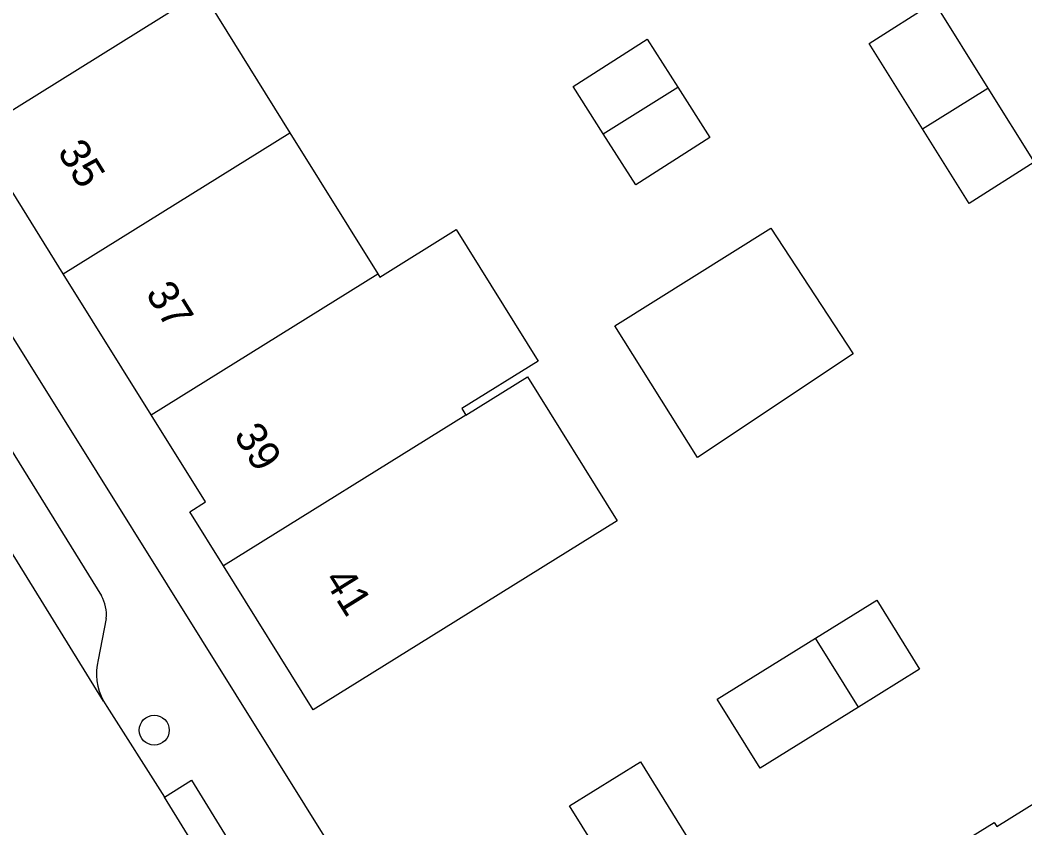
# Model space of a CAD drawing. Extents: x 159280 to 160375, y 384531 to 385872.
# Drawn here: x 159935.68 to 159968.45, y 385296.02 to 385322.37 of the extents above; entities that cross this region are included whole.
import ezdxf

# ---------------------------------------------------------------- set-up
doc = ezdxf.new("R2010")
doc.units = 0
for name, color, linetype in [('IMGEO_Boom', 7, 'Continuous'), ('IMGEO_Pand', 7, 'Continuous'), ('IMGEO_Pand_nummerreeks', 7, 'Continuous'), ('IMGEO_Rijbaan_lokaal_open', 7, 'Continuous'), ('IMGEO_Voetpad_open', 7, 'Continuous')]:
    doc.layers.add(name, color=color, linetype=linetype)

msp = doc.modelspace()

# ---------------------------------------------------------------- linework, layer by layer
at = {"layer": 'IMGEO_Boom'}
msp.add_circle((159940.057, 385299.212), 0.489, dxfattribs=at)
at = {"layer": 'IMGEO_Pand'}
for points in [[(159934.225, 385318.701), (159941.617, 385323.301)], [(159941.617, 385323.301), (159944.482, 385318.697)], [(159965.108, 385318.828), (159963.369, 385321.609), (159965.49, 385322.958), (159967.245, 385320.155)], [(159954.697, 385318.663), (159953.712, 385320.21), (159956.133, 385321.752), (159957.134, 385320.181)], [(159957.134, 385320.181), (159958.178, 385318.541), (159955.757, 385316.999), (159954.697, 385318.663)], [(159954.697, 385318.663), (159957.134, 385320.181)], [(159967.245, 385320.155), (159968.753, 385317.744), (159966.631, 385316.394), (159965.108, 385318.828)], [(159965.108, 385318.828), (159967.245, 385320.155)], [(159937.091, 385314.098), (159934.225, 385318.701)], [(159937.091, 385314.098), (159944.482, 385318.697)], [(159944.482, 385318.697), (159947.348, 385314.092)], [(159947.348, 385314.092), (159947.41, 385313.992), (159949.903, 385315.544), (159952.574, 385311.252), (159950.082, 385309.701), (159950.214, 385309.488)], [(159960.162, 385315.585), (159962.848, 385311.492), (159957.771, 385308.107), (159955.076, 385312.397), (159960.162, 385315.585)], [(159939.958, 385309.494), (159937.091, 385314.098)], [(159939.958, 385309.494), (159947.348, 385314.092)], [(159950.214, 385309.488), (159952.228, 385310.742), (159955.155, 385306.043), (159953.139, 385304.788), (159949.489, 385302.515), (159945.244, 385299.871), (159942.315, 385304.573)], [(159942.315, 385304.573), (159941.215, 385306.339), (159941.725, 385306.657), (159939.958, 385309.494)], [(159950.214, 385309.488), (159942.315, 385304.573)], [(159961.618, 385302.211), (159963.618, 385303.452), (159965.015, 385301.202), (159963.017, 385299.962)], [(159963.017, 385299.962), (159959.814, 385297.975), (159958.417, 385300.225), (159961.618, 385302.211)], [(159963.017, 385299.962), (159961.618, 385302.211)], [(159957.864, 385295.037), (159955.553, 385293.603), (159953.602, 385296.747), (159955.913, 385298.181), (159957.864, 385295.037)], [(159965.935, 385295.271), (159967.449, 385296.205), (159967.532, 385296.072), (159970.608, 385297.985), (159972.039, 385295.686), (159972.319, 385295.86)]]:
    msp.add_lwpolyline(points, dxfattribs=at)
at = {"layer": 'IMGEO_Rijbaan_lokaal_open'}
for points in [[(159938.403, 385300.162), (159928.748, 385315.781)], [(159938.403, 385300.162), (159938.512, 385299.987), (159940.388, 385297.032)], [(159944.051, 385291.077), (159940.388, 385297.032)]]:
    msp.add_lwpolyline(points, dxfattribs=at)
at = {"layer": 'IMGEO_Voetpad_open'}
for points in [[(159878.986, 385402.554), (159891.759, 385382.102), (159931.458, 385318.39), (159947.197, 385293.185), (159945.655, 385292.23), (159948.234, 385287.943)], [(159931.461, 385314.694), (159938.334, 385303.595)], [(159938.493, 385302.852), (159938.223, 385301.51)], [(159940.388, 385297.032), (159941.274, 385297.577), (159944.937, 385291.622), (159944.051, 385291.077)]]:
    msp.add_lwpolyline(points, dxfattribs=at)
for centre, radius, start, end in [((159937.222, 385302.969), 1.276, 354.7584, 29.3995), ((159940.038, 385301.066), 1.868, 166.2629, 208.9486)]:
    msp.add_arc(centre, radius, start, end, dxfattribs=at)

# ---------------------------------------------------------------- texts
at = {"layer": 'IMGEO_Pand_nummerreeks'}
for s, rotation, p in [('35', 301.9122, (159936.876, 385318.076)), ('37', 301.9122, (159939.753, 385313.455)), ('39', 301.9135, (159942.63, 385308.834)), ('41', 301.9122, (159945.567, 385304.119))]:
    msp.add_text(s, height=1, rotation=rotation, dxfattribs=at).set_placement(p)

doc.saveas('drawing.dxf')
